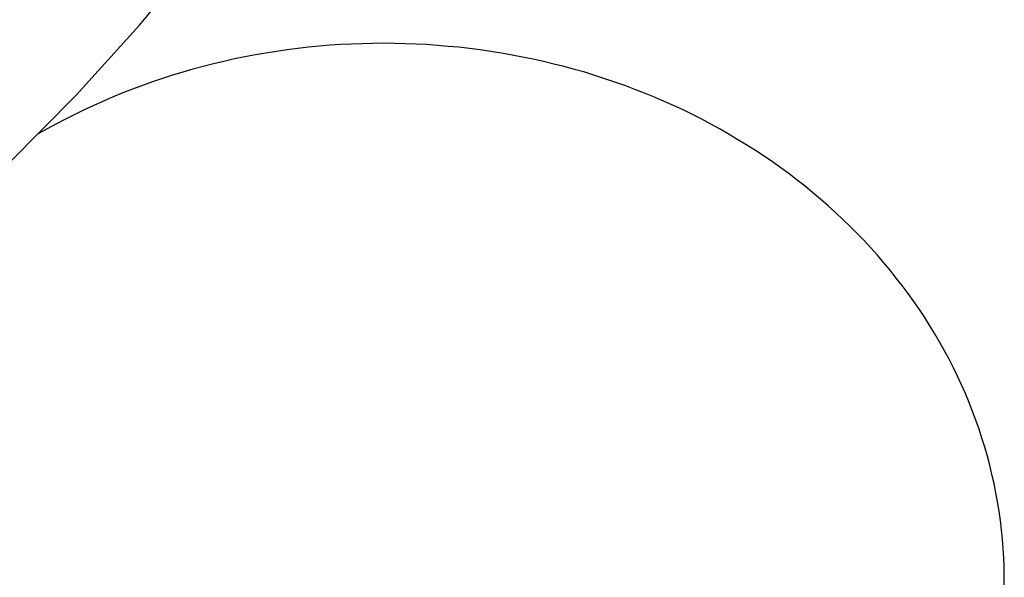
# Model space of a CAD drawing. Extents: x 1107 to 4046, y 937 to 3355.
# Tile 592 of 656: x 2208.74 to 2213.18, y 2686.13 to 2688.65. Entities that reach past the tile are written whole.
import ezdxf

# ---------------------------------------------------------------- set-up
doc = ezdxf.new("R2010")
doc.units = 0
doc.layers.add('KF_VIDA_L___C_REAR', color=7, linetype='CONTINUOUS')

# ---------------------------------------------------------------- blocks, each defined once
blk = doc.blocks.new('KF_VIDA_L___C_REAR')
at = {"layer": 'KF_VIDA_L___C_REAR'}
for points in [[(18.419, 996.604, 0), (18.8292, 996.791, 0), (19.23, 996.993, 0), (19.6205, 997.209, 0), (20.0002, 997.439, 0), (20.3683, 997.683, 0), (20.7242, 997.941, 0), (21.0673, 998.211, 0), (21.397, 998.493, 0), (21.7126, 998.787, 0), (22.0137, 999.092, 0), (22.2996, 999.408, 0), (22.5699, 999.734, 0)], [(26.1999, 996.88, 0), (26.1999, 996.922, 0), (26.199, 996.964, 0), (26.1973, 997.006, 0), (26.1948, 997.048, 0), (26.1914, 997.09, 0), (26.1872, 997.132, 0), (26.1822, 997.174, 0), (26.1763, 997.216, 0), (26.1695, 997.258, 0), (26.162, 997.299, 0), (26.1536, 997.341, 0), (26.1443, 997.382, 0), (26.1343, 997.423, 0), (26.1234, 997.464, 0), (26.1117, 997.505, 0), (26.0992, 997.545, 0), (26.0859, 997.586, 0), (26.0718, 997.626, 0), (26.0568, 997.666, 0), (26.0411, 997.706, 0), (26.0246, 997.746, 0), (26.0073, 997.785, 0), (25.9892, 997.824, 0), (25.9703, 997.863, 0), (25.9506, 997.901, 0), (25.9302, 997.939, 0), (25.909, 997.977, 0), (25.8871, 998.015, 0), (25.8644, 998.052, 0), (25.8409, 998.089, 0), (25.8168, 998.125, 0), (25.7919, 998.161, 0), (25.7663, 998.197, 0), (25.7399, 998.233, 0), (25.7129, 998.267, 0), (25.6852, 998.302, 0), (25.6568, 998.336, 0), (25.6277, 998.37, 0), (25.5979, 998.403, 0), (25.5675, 998.436, 0), (25.5364, 998.468, 0), (25.5047, 998.5, 0), (25.4723, 998.531, 0), (25.4394, 998.562, 0), (25.4058, 998.593, 0), (25.3716, 998.623, 0), (25.3368, 998.652, 0), (25.3014, 998.681, 0), (25.2655, 998.709, 0), (25.229, 998.737, 0), (25.1919, 998.764, 0), (25.1543, 998.791, 0), (25.1162, 998.817, 0), (25.0776, 998.842, 0), (25.0384, 998.867, 0), (24.9988, 998.891, 0), (24.9587, 998.915, 0), (24.9181, 998.938, 0), (24.877, 998.961, 0), (24.8355, 998.983, 0), (24.7936, 999.004, 0), (24.7513, 999.025, 0), (24.7085, 999.045, 0), (24.6654, 999.064, 0), (24.6219, 999.083, 0), (24.578, 999.101, 0), (24.5337, 999.118, 0), (24.4891, 999.135, 0), (24.4442, 999.151, 0), (24.399, 999.166, 0), (24.3535, 999.181, 0), (24.3077, 999.195, 0), (24.2616, 999.208, 0), (24.2152, 999.221, 0), (24.1686, 999.232, 0), (24.1218, 999.244, 0), (24.0748, 999.254, 0), (24.0275, 999.264, 0), (23.9801, 999.273, 0), (23.9325, 999.281, 0), (23.8847, 999.289, 0), (23.8368, 999.296, 0), (23.7887, 999.302, 0), (23.7406, 999.308, 0), (23.6923, 999.312, 0), (23.6439, 999.316, 0), (23.5955, 999.32, 0), (23.547, 999.322, 0), (23.4985, 999.324, 0), (23.4499, 999.325, 0), (23.4014, 999.326, 0), (23.3528, 999.325, 0), (23.3042, 999.324, 0), (23.2557, 999.322, 0), (23.2072, 999.32, 0), (23.1588, 999.317, 0), (23.1104, 999.313, 0), (23.0622, 999.308, 0), (23.014, 999.302, 0), (22.9659, 999.296, 0), (22.918, 999.289, 0), (22.8702, 999.282, 0), (22.8226, 999.274, 0), (22.7752, 999.265, 0), (22.7279, 999.255, 0), (22.6809, 999.244, 0), (22.634, 999.233, 0), (22.5874, 999.221, 0), (22.541, 999.209, 0), (22.4949, 999.195, 0), (22.4491, 999.182, 0), (22.4036, 999.167, 0), (22.3583, 999.152, 0), (22.3134, 999.136, 0), (22.2688, 999.119, 0), (22.2245, 999.102, 0), (22.1806, 999.084, 0), (22.1371, 999.065, 0), (22.0939, 999.046, 0), (22.0511, 999.026, 0), (22.0088, 999.005, 0), (21.9668, 998.984, 0), (21.9253, 998.962, 0), (21.8842, 998.94, 0), (21.8436, 998.917, 0)]]:
    blk.add_polyline3d(points, dxfattribs=at)

msp = doc.modelspace()

# ---------------------------------------------------------------- block references
at = {"layer": 'KF_VIDA_L___C_REAR'}
msp.add_blockref('KF_VIDA_L___C_REAR', (2186.9791, 1689.2132), dxfattribs=at)

doc.saveas('drawing.dxf')
